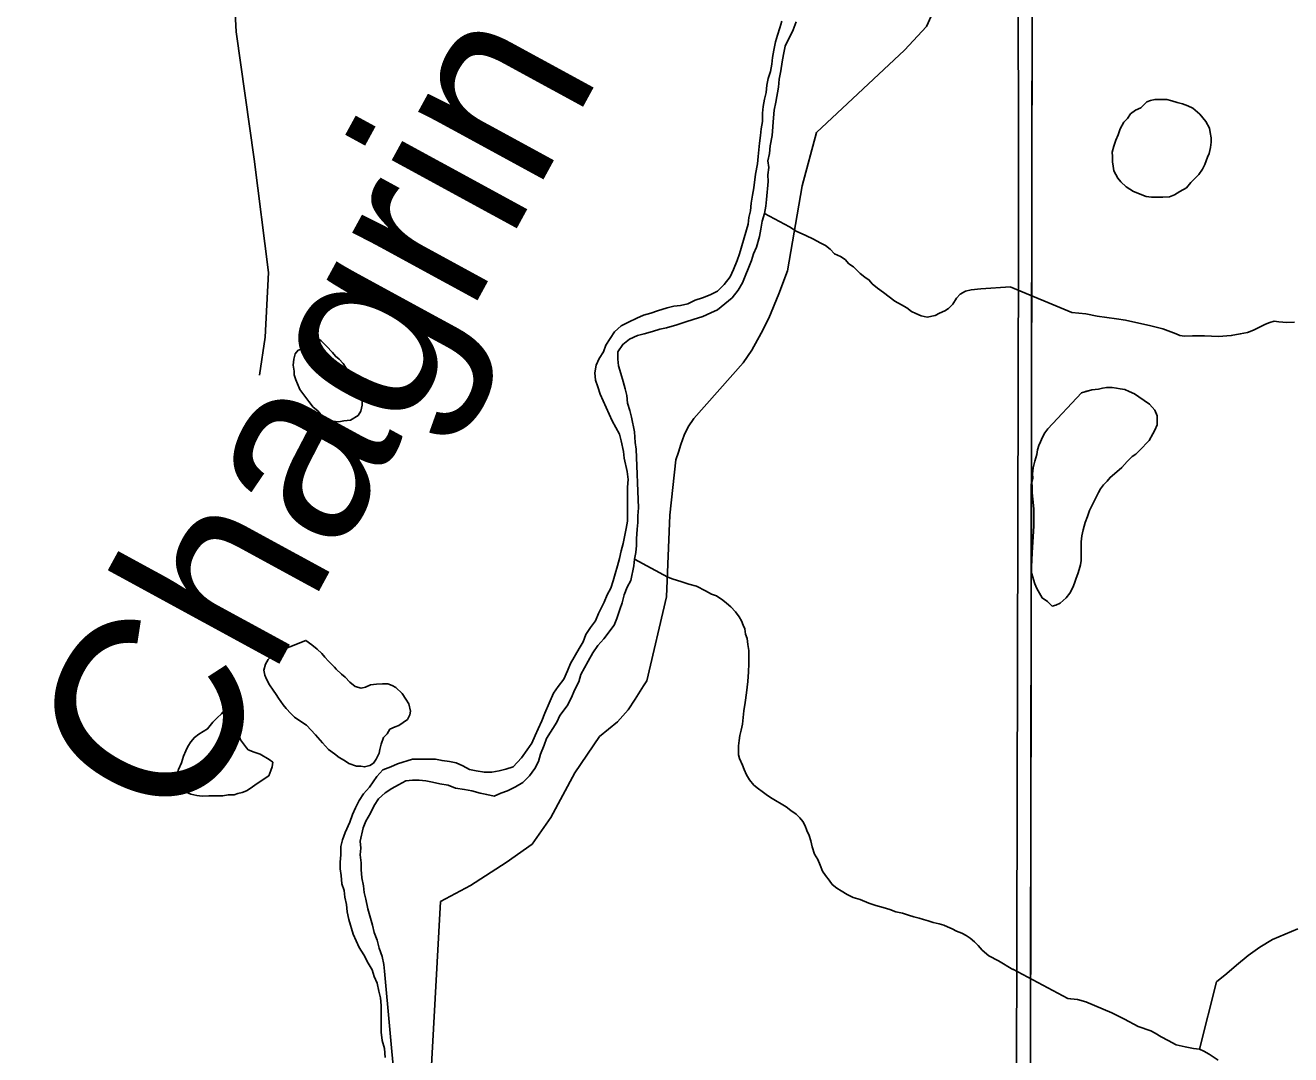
# Model space of a CAD drawing. Extents: x 103424 to 290657, y 38711 to 110967.
# Drawn here: x 116987 to 120420, y 101996 to 104789 of the extents above; entities that cross this region are included whole.
import ezdxf

# ---------------------------------------------------------------- set-up
doc = ezdxf.new("R2010")
doc.units = 0
for name, color, linetype in [('GM_X_City_Street', 7, 'Continuous'), ('GM_X_Corporation', 7, 'Continuous'), ('GM_X_Minor_Lake', 7, 'Continuous'), ('GM_X_Minor_River', 7, 'Continuous'), ('GM_X_Minor_River_Text', 7, 'Continuous')]:
    doc.layers.add(name, color=color, linetype=linetype)

msp = doc.modelspace()

# ---------------------------------------------------------------- linework, layer by layer
at = {"layer": 'GM_X_City_Street'}
for points in [[(117622.3, 103840.1), (117638.1, 103942.9), (117646.9, 104118.6), (117607.9, 104425.9), (117559, 104771.5), (117540.4, 105131.2), (117532.1, 105299.9), (117541.2, 105354.6), (117568.6, 105422.9), (117584.1, 105450.1), (117736.4, 105677.5), (117886.1, 105856.5), (117913.1, 105897.8), (117938.2, 105976.8), (117945.4, 106023.5), (117952.5, 106118.7), (117938.2, 106334.2), (117909.5, 106388)], [(118052.2, 101292.6), (118113.5, 102411.3), (118194.4, 102455.3), (118291.5, 102517.4), (118362.4, 102567.6), (118413.1, 102640), (118478.2, 102760.9), (118545.2, 102859.5), (118593.8, 102899.6), (118623, 102932.1), (118641.3, 102960.6), (118655, 102982.2), (118664, 102997), (118672.9, 103010.3), (118726.4, 103238.3), (118735.4, 103460.4), (118752.2, 103609.8), (118758.9, 103630.5), (118765.7, 103652.1), (118774.8, 103677.1), (118785.1, 103699.9), (118801.1, 103722.7), (118934.9, 103873.4), (118958.2, 103908.1), (118983.3, 103953.6), (119003.8, 103994.6), (119031.2, 104060.6), (119055, 104123.3), (119094.3, 104353.3), (119133.3, 104498.6), (119372.5, 104721.7), (119432.1, 104785.6), (119461.9, 104851.5)]]:
    msp.add_lwpolyline(points, dxfattribs=at)
at = {"layer": 'GM_X_Corporation'}
for points in [[(119699, 110967.2), (103423.7, 110967.2), (103423.7, 96534.8), (105081.7, 96574.5), (115542.1, 96665), (117026.4, 96688.2), (119663.9, 96690), (119706.4, 99064.2), (119709.7, 99445.7), (119720.8, 106006.3), (119719.8, 106322.8), (119716.9, 106542.5)], [(103423.7, 96534.8), (103423.7, 38711.2), (175679.7, 38711.2), (175679.7, 110967.2), (119699, 110967.2), (119716.9, 106542.5), (119719.8, 106322.8), (119720.8, 106006.3), (119709.7, 99445.7), (119706.4, 99064.2), (119663.9, 96690), (117026.4, 96688.2), (115542.1, 96665), (105081.7, 96574.5)], [(119675.5, 110967.2), (103423.7, 110967.2), (103423.7, 96476), (115542.1, 96665), (117026.4, 96688.2), (119663.9, 96690), (119681.7, 104183.1)], [(119699, 110967.2), (103423.7, 110967.2), (103423.7, 96534.8), (105081.7, 96574.5), (115542.1, 96665), (117026.4, 96688.2), (119663.9, 96690), (119706.4, 99064.2), (119709.7, 99445.7), (119720.8, 106006.3), (119719.8, 106322.8), (119716.9, 106542.5)]]:
    msp.add_lwpolyline(points, close=True, dxfattribs=at)
msp.add_lwpolyline([(148354.5, 110967.2), (119699, 110967.2), (119716.9, 106542.5), (119719.8, 106322.8), (119720.8, 106006.3), (119709.7, 99445.7), (119706.4, 99064.2), (119663.9, 96690), (127752.9, 96778.3), (127904.6, 96781), (127960.9, 96782.1), (128017.2, 96783.1), (128144.7, 96785.8), (131350.5, 96844.5), (131500.4, 96848.9), (132289.6, 96863.9), (132581, 96869.6), (132838, 96874.6), (133225.9, 96882.3), (133496.3, 96888.5), (133864.7, 96896.9), (134160.1, 96903.7)], dxfattribs=at)
at = {"layer": 'GM_X_Minor_Lake'}
for points in [[(120029.4, 104581.3), (120039.4, 104585.4), (120051.5, 104587.6), (120067.7, 104587.7), (120083.8, 104587.9), (120098, 104584), (120112.2, 104580.1), (120126.4, 104576.2), (120140.6, 104570.3), (120154.8, 104564.4), (120173.2, 104548.4), (120181.4, 104538.4), (120189.6, 104528.3), (120199.9, 104510.3), (120202, 104498.2), (120204.2, 104484.1), (120204.3, 104471.9), (120202.5, 104457.8), (120198.6, 104441.6), (120194.7, 104431.4), (120190.8, 104421.3), (120186.9, 104411.2), (120181, 104399), (120171, 104384.7), (120159, 104372.5), (120149.1, 104362.3), (120137.1, 104348.1), (120119, 104337.8), (120105, 104329.6), (120090.9, 104323.4), (120072.8, 104323.2), (120058.6, 104323), (120042.5, 104322.9), (120028.3, 104324.8), (119993.8, 104338.6), (119983.7, 104344.5), (119973.5, 104350.5), (119959.2, 104364.5), (119951, 104374.5), (119940.6, 104394.6), (119938.5, 104406.7), (119936.3, 104418.8), (119936.2, 104432.9), (119936, 104445), (119939.9, 104461.2), (119945.7, 104477.5), (119951.6, 104491.7), (119957.5, 104507.9), (119967.4, 104526.1), (119977.4, 104536.3), (119985.3, 104548.5), (119999.3, 104558.8), (120013.4, 104565), (120029.4, 104581.3)], [(120029.4, 104581.3), (120013.4, 104565), (119999.3, 104558.8), (119985.3, 104548.5), (119977.4, 104536.3), (119967.4, 104526.1), (119957.5, 104507.9), (119951.6, 104491.7), (119945.7, 104477.5), (119939.9, 104461.2), (119936, 104445), (119936.2, 104432.9), (119936.3, 104418.8), (119938.5, 104406.7), (119940.6, 104394.6), (119951, 104374.5), (119959.2, 104364.5), (119973.5, 104350.5), (119983.7, 104344.5), (119993.8, 104338.6), (120028.3, 104324.8), (120042.5, 104322.9), (120058.6, 104323), (120072.8, 104323.2), (120090.9, 104323.4), (120105, 104329.6), (120119, 104337.8), (120137.1, 104348.1)], [(120137.1, 104348.1), (120149.1, 104362.3), (120159, 104372.5), (120171, 104384.7), (120181, 104399), (120186.9, 104411.2), (120190.8, 104421.3), (120194.7, 104431.4), (120198.6, 104441.6), (120202.5, 104457.8), (120204.3, 104471.9), (120204.2, 104484.1), (120202, 104498.2), (120199.9, 104510.3), (120189.6, 104528.3), (120181.4, 104538.4), (120173.2, 104548.4), (120154.8, 104564.4), (120140.6, 104570.3), (120126.4, 104576.2), (120112.2, 104580.1), (120098, 104584), (120083.8, 104587.9), (120067.7, 104587.7), (120051.5, 104587.6), (120039.4, 104585.4), (120029.4, 104581.3)], [(117773.1, 103944.7), (117745.4, 103912), (117743.4, 103912), (117727.3, 103907.7), (117719.4, 103897.5), (117715.6, 103883.3), (117713.8, 103867.1), (117716.1, 103851), (117716.3, 103840.9), (117720.5, 103826.8), (117730, 103805.7)], [(117732, 103801.3), (117755.8, 103768.7), (117768.2, 103752.7), (117780.5, 103742.8), (117788.7, 103732.8), (117805, 103720.9), (117819.3, 103715.1), (117837.5, 103713.3), (117851.6, 103715.6), (117869.7, 103717.8), (117889.7, 103730.3), (117897.5, 103742.5), (117901.3, 103758.7), (117901, 103776.9), (117896.7, 103791), (117890.5, 103805), (117873.9, 103829), (117863.5, 103849.1), (117857.3, 103859.1), (117849, 103871.1), (117838.7, 103883.1), (117828.5, 103891), (117820.3, 103901), (117803.8, 103918.9), (117789.4, 103932.9), (117773.1, 103944.7)], [(117730, 103805.7), (117732, 103801.3)], [(119852.7, 103791.8), (119880.9, 103800.1), (119862.8, 103795.9), (119880.9, 103800.1), (119899.1, 103802.3), (119909.1, 103804.5), (119921.2, 103806.6), (119935.4, 103806.7), (119947.5, 103804.8), (119957.6, 103802.9), (119969.8, 103801), (119982, 103795.1), (119996.2, 103789.2), (120008.4, 103781.2), (120022.6, 103771.3), (120036.9, 103761.3), (120051.2, 103745.3), (120057.5, 103729.2), (120057.7, 103704.9), (120051.8, 103690.7), (120045.9, 103680.6), (120036, 103662.3), (120010.1, 103635.8), (120000.1, 103625.6), (119990.1, 103619.4), (119976.1, 103605.2), (119962.1, 103588.9), (119942.1, 103572.5), (119930.1, 103562.3), (119922.2, 103552.1), (119912.2, 103541.9), (119904.2, 103531.7), (119898.3, 103521.6), (119882.5, 103489.1), (119874.6, 103472.9), (119868.8, 103456.6), (119862.9, 103440.4), (119857, 103420.2), (119853.2, 103404), (119851.4, 103387.8), (119851.5, 103377.7), (119851.6, 103367.6), (119851.8, 103353.5), (119852, 103337.3), (119850.1, 103325.2), (119846.2, 103313), (119842.3, 103300.9), (119838.4, 103288.7), (119834.5, 103278.6), (119830.5, 103268.4), (119826.6, 103258.3), (119820.7, 103248.1), (119810.7, 103235.9), (119794.7, 103221.6), (119782.7, 103215.4), (119772.6, 103213.3), (119760.4, 103225.3), (119746.1, 103235.3), (119731.7, 103261.4), (119725.5, 103273.4), (119717, 103303.6), (119716.8, 103319.8), (119718.4, 103358.2), (119723.6, 103431), (119723.4, 103453.2), (119723.1, 103477.4), (119720.8, 103503.7), (119718.5, 103521.8), (119718.4, 103536), (119718.2, 103550.1), (119720.1, 103560.2), (119720, 103572.3), (119721.8, 103588.5), (119725.6, 103606.7), (119731.5, 103625), (119733.3, 103637.1), (119737.2, 103649.3), (119741.2, 103659.4), (119747.1, 103671.6), (119753, 103683.8), (119761, 103693.9), (119852.7, 103791.8)], [(119852.7, 103791.8), (119761, 103693.9), (119753, 103683.8), (119747.1, 103671.6), (119741.2, 103659.4), (119737.2, 103649.3), (119733.3, 103637.1), (119731.5, 103625), (119725.6, 103606.7), (119721.8, 103588.5), (119720, 103572.3), (119720.1, 103560.2), (119718.2, 103550.1), (119718.4, 103536), (119718.5, 103521.8), (119720.8, 103503.7), (119723.1, 103477.4), (119723.4, 103453.2), (119723.6, 103431), (119718.4, 103358.2), (119716.8, 103319.8), (119717, 103303.6), (119725.5, 103273.4), (119731.7, 103261.4), (119746.1, 103235.3), (119760.4, 103225.3), (119772.6, 103213.3), (119782.7, 103215.4), (119794.7, 103221.6), (119810.7, 103235.9), (119820.7, 103248.1), (119826.6, 103258.3), (119830.5, 103268.4), (119834.5, 103278.6), (119838.4, 103288.7), (119842.3, 103300.9), (119846.2, 103313), (119850.1, 103325.2), (119852, 103337.3), (119851.8, 103353.5), (119851.6, 103367.6), (119851.5, 103377.7)], [(119851.5, 103377.7), (119851.4, 103387.8), (119853.2, 103404), (119857, 103420.2), (119862.9, 103440.4), (119868.8, 103456.6), (119874.6, 103472.9), (119882.5, 103489.1), (119898.3, 103521.6), (119904.2, 103531.7), (119912.2, 103541.9), (119922.2, 103552.1), (119930.1, 103562.3), (119942.1, 103572.5), (119962.1, 103588.9), (119976.1, 103605.2), (119990.1, 103619.4), (120000.1, 103625.6), (120010.1, 103635.8), (120036, 103662.3), (120045.9, 103680.6), (120051.8, 103690.7), (120057.7, 103704.9), (120057.5, 103729.2), (120051.2, 103745.3), (120036.9, 103761.3), (120022.6, 103771.3), (120008.4, 103781.2), (119996.2, 103789.2), (119982, 103795.1), (119969.8, 103801), (119957.6, 103802.9), (119947.5, 103804.8), (119935.4, 103806.7), (119921.2, 103806.6), (119909.1, 103804.5), (119899.1, 103802.3), (119880.9, 103800.1), (119862.8, 103795.9), (119880.9, 103800.1), (119852.7, 103791.8)], [(117809.2, 103063.6), (117799.5, 103074.3), (117791.3, 103084.3), (117778.9, 103096.3), (117764.6, 103108.2), (117748.3, 103120.1), (117661.3, 103085.2)], [(117661.3, 103085.2), (117660, 103084.4), (117646.2, 103068.1), (117638.3, 103055.8), (117634.5, 103039.6), (117636.8, 103025.5), (117641, 103015.4), (117649.3, 102999.4), (117659.6, 102985.4), (117667.9, 102973.4), (117674.1, 102963.4), (117686.6, 102945.4), (117694.8, 102935.4), (117707.1, 102921.5), (117717.4, 102911.5), (117731.7, 102901.6), (117750, 102889.8), (117774.7, 102863.8), (117793.2, 102841.9), (117809.7, 102824), (117826, 102812.1), (117838.3, 102802.1), (117852.6, 102794.3), (117864.8, 102786.4), (117885.1, 102778.6), (117897.2, 102778.8), (117907.3, 102776.9), (117921.4, 102781.1), (117931.4, 102787.3), (117939.3, 102797.6), (117947.1, 102813.8), (117948.9, 102824), (117952.8, 102838.2), (117958.5, 102856.4), (117968.4, 102866.7), (117976.3, 102878.9), (117990.3, 102885.2), (118000.4, 102889.4), (118012.3, 102897.6), (118024.3, 102905.9), (118030.2, 102918.1), (118032, 102928.2), (118027.7, 102948.4), (118019.4, 102960.4), (118009, 102976.4), (117992.6, 102992.3), (117982.4, 102998.2), (117970.3, 103002.1), (117956.1, 103001.9), (117940, 103001.6), (117923.9, 102999.4), (117909.8, 102993.1), (117897.8, 102990.9), (117881.6, 102994.7), (117867.2, 103006.6), (117854.9, 103020.6), (117844.7, 103028.5), (117830.3, 103042.5), (117825.4, 103047.2)], [(117825.4, 103047.2), (117809.2, 103063.6)], [(117527.3, 102931), (117519.4, 102920.7), (117507.5, 102910.5), (117495.6, 102898.2), (117481.7, 102879.8), (117457.7, 102865.3), (117445.8, 102857), (117435.9, 102844.8), (117428, 102832.5), (117422.1, 102820.3), (117416.3, 102806.1), (117410.6, 102787.8), (117402.8, 102769.5), (117399, 102757.3), (117397.2, 102739.1), (117403.5, 102723.1), (117422, 102709.2), (117436.2, 102703.3), (117452.4, 102699.5), (117466.5, 102697.7), (117484.7, 102698), (117502.9, 102698.3), (117523.1, 102698.5), (117537.1, 102700.8), (117553.3, 102701), (117563.3, 102705.2), (117575.4, 102707.4), (117587.4, 102711.6), (117599.4, 102719.9), (117613.4, 102730.2), (117623.4, 102736.4), (117635.3, 102744.6), (117647.3, 102752.9), (117653.1, 102767.1), (117657, 102777.3), (117658.8, 102789.4), (117648.6, 102797.4), (117624.2, 102811.1), (117607.9, 102817), (117591.7, 102822.8), (117586.9, 102828.4)], [(117586.9, 102828.4), (117571, 102850.8), (117566.8, 102860.8), (117562.5, 102881), (117560.4, 102882.9), (117527.3, 102931)]]:
    msp.add_lwpolyline(points, dxfattribs=at)
at = {"layer": 'GM_X_Minor_River'}
for points in [[(119039.8, 104800.6), (119033.9, 104782.4), (119027.9, 104762.3), (119022, 104744.1), (119018.1, 104721.9), (119014.2, 104701.7), (119012.3, 104683.6), (119008.4, 104663.4), (119002.4, 104645.2), (118998.5, 104627), (118996.6, 104606.9), (118992.7, 104588.7), (118988.8, 104568.5), (118986.9, 104550.4), (118987, 104528.2), (118983.1, 104508), (118981.2, 104489.8), (118979.3, 104469.7), (118975.5, 104433.4), (118973.6, 104413.2), (118967.7, 104384.9), (118963.9, 104348.6), (118960, 104328.5), (118956.1, 104306.3), (118954.2, 104286.1), (118950.3, 104267.9), (118948.3, 104249.8)], [(118962.9, 104169.2), (118970.8, 104187.4), (118978.7, 104215.7), (118982.6, 104235.8), (118986.5, 104258), (118992.4, 104278.2), (118996.4, 104298.4), (118998.3, 104316.6), (119002, 104365), (119001.9, 104383.1), (119003.8, 104403.3), (119001.7, 104421.4), (119005.6, 104441.6), (119007.5, 104461.8), (119013.4, 104490), (119017.1, 104538.4), (119019, 104558.6), (119022.9, 104580.8), (119030.7, 104621.2), (119032.6, 104643.3), (119036.5, 104665.5), (119040.4, 104689.7), (119044.3, 104709.9), (119048.2, 104732.1), (119070.1, 104776.6), (119078, 104798.8)], [(118992.4, 104278.2), (119060.2, 104242.4), (119078.5, 104230.5), (119105, 104218.8), (119125.3, 104209), (119143.6, 104199.1), (119157.9, 104191.3), (119170.2, 104181.3), (119182.5, 104169.4), (119198.8, 104161.6), (119211, 104153.6), (119221.3, 104141.7), (119233.5, 104133.8), (119252, 104115.9), (119264.3, 104105.9), (119276.5, 104098), (119284.7, 104088.1), (119299.1, 104076.1), (119315.4, 104064.3), (119346.1, 104040.5), (119364.4, 104030.6), (119378.7, 104022.8), (119390.9, 104012.8), (119403.2, 104006.9), (119417.4, 104001.1), (119433.6, 103997.3), (119455.7, 104001.7), (119467.7, 104007.9), (119481.8, 104014.2), (119491.8, 104020.4), (119503.7, 104032.7), (119513.5, 104049), (119523.4, 104059.2), (119537.4, 104067.5), (119553.5, 104071.8), (119579.7, 104074.2), (119660.3, 104079.3)], [(118948.3, 104249.8), (118924.7, 104169), (118918.7, 104150.8), (118908.8, 104126.6), (118898.9, 104106.4), (118882.9, 104086.1), (118864.9, 104067.9), (118844.8, 104057.7), (118824.7, 104049.5), (118804.7, 104043.4), (118784.6, 104033.2), (118764.5, 104029.1), (118746.4, 104027), (118728.3, 104022.8), (118702.2, 104014.6), (118684.1, 104008.5), (118664, 104002.3), (118646, 103994.2), (118623.9, 103984), (118603.8, 103973.8), (118585.8, 103957.6), (118561.9, 103921.1), (118556, 103903), (118544, 103884.8), (118536, 103866.6), (118532.1, 103846.4), (118534.3, 103826.2), (118540.4, 103808.1), (118546.5, 103788), (118579.2, 103715.6), (118599.5, 103679.4), (118603.6, 103661.3), (118609.8, 103633.1), (118611.9, 103615), (118620.2, 103578.7), (118622.3, 103556.6), (118620.4, 103536.4), (118620.9, 103443.7), (118617, 103423.5), (118613.1, 103401.3), (118609.2, 103383.1), (118603.3, 103362.9), (118599.4, 103342.8), (118593.5, 103322.6), (118587.5, 103300.4), (118581.6, 103282.2), (118575.7, 103262), (118565.7, 103243.8), (118557.8, 103223.6), (118541.9, 103193.3), (118533.9, 103173.1), (118520, 103154.9), (118508, 103136.6), (118500.1, 103116.4), (118490.1, 103098.2), (118466.2, 103057.8), (118458.3, 103037.6), (118448.3, 103015.4), (118432.3, 102995.1), (118420.4, 102976.9), (118396.5, 102922.4), (118388.6, 102902.2), (118378.7, 102879.9), (118370.7, 102861.7), (118360.8, 102841.5), (118348.8, 102823.3), (118332.8, 102801.1), (118310.9, 102776.8), (118290.8, 102770.6), (118272.7, 102766.5), (118252.6, 102762.3), (118232.5, 102762.2), (118210.3, 102766.1), (118192.2, 102770.1), (118174, 102780.1), (118155.9, 102788), (118137.7, 102792), (118117.6, 102793.9), (118099.5, 102797.8), (118037.1, 102797.5), (117996.9, 102785.2), (117978.8, 102777), (117956.8, 102768.8), (117940.8, 102750.6), (117920.8, 102722.3), (117904.8, 102704), (117892.8, 102685.8), (117882.9, 102665.6), (117875, 102647.4), (117867, 102627.2), (117855.1, 102598.9), (117847.2, 102578.8), (117843.3, 102560.6), (117843.4, 102538.4), (117841.5, 102518.2), (117841.6, 102500.1), (117843.7, 102482), (117845.8, 102459.8), (117852, 102441.7), (117854.1, 102423.5), (117858.2, 102403.4)], [(117900.1, 102476.2), (117897.9, 102498.4), (117897.8, 102516.5), (117895.7, 102538.7), (117897.6, 102556.8), (117895.5, 102575), (117903.3, 102611.3), (117911.3, 102629.5), (117923.2, 102651.7), (117933.2, 102671.9), (117945.1, 102690.1), (117963.1, 102706.4), (117981.2, 102718.6), (117999.2, 102728.7), (118019.3, 102738.9), (118037.4, 102741), (118055.5, 102741.1), (118073.6, 102739.2), (118091.8, 102735.3), (118111.9, 102731.3), (118134.1, 102727.4), (118154.2, 102719.5), (118178.4, 102715.6), (118198.5, 102711.6), (118220.7, 102705.7), (118238.8, 102701.8), (118259, 102697.9), (118277, 102706), (118295.1, 102712.2), (118317.2, 102722.4), (118337.2, 102734.6), (118355.2, 102752.8), (118369.2, 102773), (118379.2, 102791.2), (118385.1, 102811.4), (118395, 102835.7), (118401, 102853.8), (118428.9, 102898.3), (118436.8, 102916.5), (118456.8, 102942.8), (118468.7, 102965.1), (118476.7, 102985.3), (118488.6, 103007.5), (118494.5, 103027.7), (118514.4, 103064.1), (118526.4, 103086.3), (118540.4, 103106.6), (118556.4, 103124.8), (118584.3, 103161.2), (118592.3, 103179.4), (118600.2, 103203.7), (118606.1, 103221.8), (118612, 103244), (118619.9, 103264.2), (118629.9, 103282.4), (118637.7, 103322.8), (118639.6, 103341), (118643.6, 103359.1), (118645.5, 103377.3), (118645.4, 103395.4), (118647.2, 103421.6), (118649.1, 103439.8), (118649, 103457.9), (118650.9, 103480.1), (118644, 103639.3), (118641.9, 103657.5), (118639.7, 103685.7), (118631.4, 103726), (118627.3, 103744.1), (118621.1, 103764.2), (118619, 103784.4), (118614.9, 103802.5), (118608.7, 103822.6), (118602.6, 103844.8), (118596.4, 103864.9), (118594.3, 103883), (118594.2, 103903.2), (118608.1, 103923.4), (118626.2, 103937.6), (118648.3, 103947.8), (118666.3, 103951.9), (118688.4, 103958.1), (118708.5, 103964.3), (118726.6, 103968.4), (118754.7, 103976.6), (118778.8, 103984.8), (118798.9, 103990.9), (118825, 103999.1), (118847.1, 104009.3), (118865.2, 104017.5), (118905.2, 104050), (118921.2, 104070.2), (118933.2, 104090.4), (118957, 104151), (118962.9, 104169.2)], [(119658.8, 104079.4), (119826, 104009.7), (119864.4, 104006), (119894.7, 104000.3), (119947.3, 103992.7), (119971.6, 103988.9), (120040.5, 103973.4), (120072.9, 103965.7), (120109.4, 103951.9), (120119.5, 103947.9), (120131.7, 103946), (120153.9, 103946.3), (120186.2, 103946.6), (120224.6, 103944.9), (120258.9, 103947.3), (120283.1, 103951.6), (120303.2, 103955.8), (120319.3, 103962), (120335.4, 103970.3), (120351.5, 103978.5), (120363.5, 103982.7), (120375.6, 103986.8), (120387.7, 103984.9), (120410, 103983.1), (120430.2, 103983.3)], [(118639.6, 103341), (118730.6, 103292), (118744.8, 103286.1), (118765.1, 103280.4), (118787.4, 103272.6), (118807.7, 103266.9), (118832.1, 103255.1), (118848.4, 103245.2), (118862.6, 103241.4), (118879, 103229.5), (118889.2, 103221.6), (118901.4, 103211.7), (118913.8, 103197.7), (118924.1, 103183.7), (118930.3, 103173.7), (118934.6, 103161.6), (118938.8, 103151.6), (118941, 103137.5), (118945.3, 103125.4), (118947.5, 103109.3), (118949.8, 103093.2), (118950.1, 103075), (118950.4, 103056.8), (118948.8, 103034.6), (118947.2, 103008.3), (118943.6, 102977.9), (118940, 102951.6), (118936.4, 102929.3), (118934.7, 102911.1), (118932.9, 102892.9), (118929.2, 102876.7), (118925.4, 102862.5), (118923.6, 102848.3), (118921.8, 102834.1), (118922, 102820), (118922.2, 102809.9), (118924.4, 102799.8), (118932.7, 102781.8), (118937, 102769.7), (118943.2, 102755.7), (118951.6, 102741.6), (118963.9, 102727.7), (118976.2, 102717.8), (118986.4, 102709.8), (118996.6, 102701.9), (119008.9, 102694), (119051.7, 102668.3), (119064, 102658.4), (119078.2, 102648.5), (119088.5, 102638.6), (119096.7, 102628.6), (119103, 102616.6), (119107.2, 102604.5), (119113.5, 102590.5), (119117.8, 102576.4), (119122.1, 102560.3), (119128.5, 102540.2), (119136.8, 102526.1), (119143.1, 102510.1), (119149.4, 102494), (119157.7, 102482), (119168, 102470), (119176.2, 102458), (119188.5, 102448.1), (119200.8, 102440.2), (119217.1, 102430.3), (119233.3, 102422.5), (119251.6, 102416.7), (119276, 102407), (119294.3, 102401.2), (119314.5, 102395.4), (119332.8, 102389.6), (119349, 102383.8), (119367.3, 102380), (119383.5, 102374.2), (119397.7, 102370.3), (119411.9, 102366.5), (119424.1, 102362.7), (119436.3, 102358.8), (119450.4, 102355), (119466.7, 102351.2), (119478.8, 102347.3), (119489, 102343.4), (119501.2, 102337.5), (119513.4, 102331.6), (119527.6, 102325.8), (119539.8, 102319.9), (119550.1, 102312), (119562.3, 102302), (119572.6, 102292.1), (119582.9, 102280.1), (119601.3, 102264.2), (119627.8, 102250.5), (119666.5, 102227.1)], [(117989.8, 101916.2), (117961.9, 102222.5), (117959.8, 102240.6), (117955.6, 102262.8), (117947.4, 102284.9), (117941.3, 102307.1), (117933.1, 102327.2), (117929, 102347.3), (117916.7, 102391.6), (117910.5, 102417.8), (117906.3, 102435.9), (117904.2, 102454), (117900.1, 102476.2)], [(117858.2, 102403.4), (117860.4, 102383.3), (117864.5, 102363.1), (117876.8, 102322.9), (117893.1, 102286.7), (117905.3, 102266.6), (117917.5, 102244.5), (117927.7, 102226.4), (117933.8, 102208.3), (117941.9, 102190.2), (117946.1, 102168), (117950.2, 102149.9), (117952.4, 102129.7), (117952.8, 102057.2), (117954.9, 102035), (117961.1, 102012.9), (117963.2, 101988.7)], [(120172.4, 102011.4), (120218.7, 102193.6), (120246.7, 102216.1), (120272.7, 102238.6), (120304.7, 102265.2), (120336.8, 102287.7), (120370.9, 102308.2), (120405.1, 102322.7), (120439.2, 102337.2)], [(119815.2, 102148.8), (119666.4, 102227.9)], [(119815.2, 102148.8), (119823.4, 102147.3), (119841.6, 102145.4), (119863.9, 102139.6), (119934.9, 102110), (119969.4, 102092.2), (120006, 102072.3), (120040.5, 102060.6), (120052.7, 102054.6), (120069, 102044.7), (120087.3, 102034.8), (120109.6, 102022.9), (120133.9, 102017), (120156.2, 102013.2), (120172.4, 102011.4), (120184.6, 102005.4), (120198.8, 101997.5), (120223.2, 101981.6)]]:
    msp.add_lwpolyline(points, dxfattribs=at)

# ---------------------------------------------------------------- texts
at = {"layer": 'GM_X_Minor_River_Text'}
msp.add_text('Chagrin', height=503.42, rotation=61.4025, dxfattribs=at).set_placement((117421.3, 102588.9))

doc.saveas('drawing.dxf')
